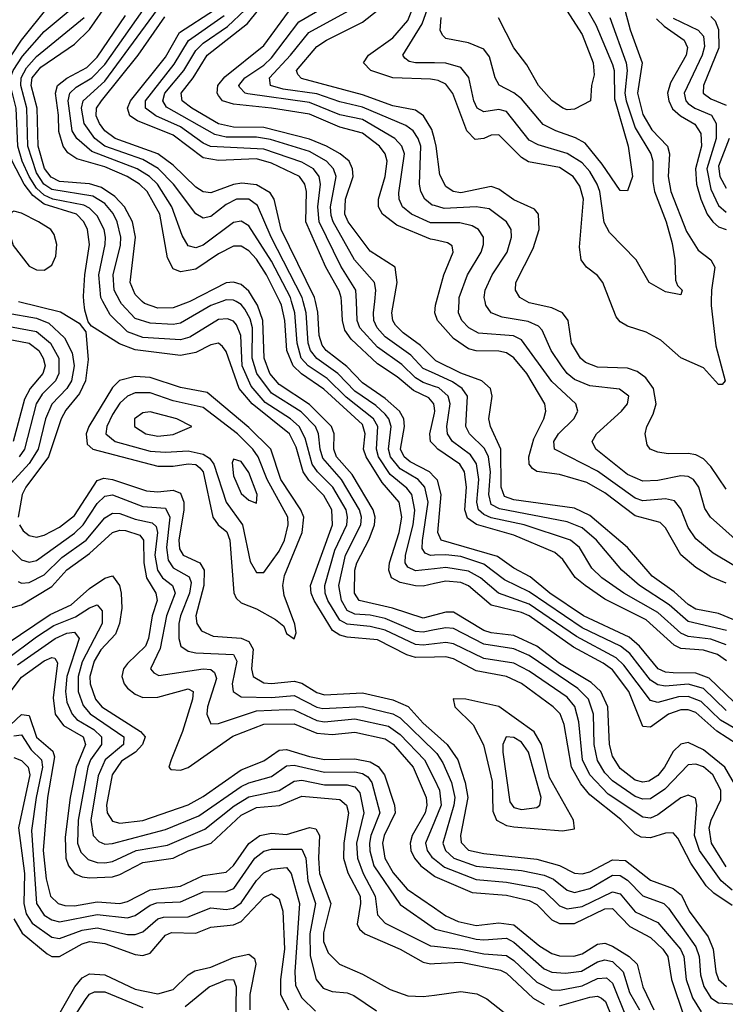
# Model space of a CAD drawing. Header units: inches. Extents: x 501365 to 657855, y 482276 to 547543.
# Tile 612 of 656: x 598905 to 600768, y 518144 to 520744. Entities that reach past the tile are written whole.
import ezdxf

# ---------------------------------------------------------------- set-up
doc = ezdxf.new("R2010")
doc.units = ezdxf.units.IN
doc.header["$MEASUREMENT"] = 0
for name, color, linetype in [('A5591', 7, 'Continuous'), ('A5592', 7, 'Continuous'), ('A6501', 7, 'Continuous'), ('A6502', 7, 'Continuous')]:
    doc.layers.add(name, color=color, linetype=linetype)

msp = doc.modelspace()

# ---------------------------------------------------------------- linework, layer by layer
at = {"layer": 'A5591', "color": 5}
for points, elevation in [([(598902.4, 520000), (599012.9, 519972.9), (599062.6, 519942.6), (599079.6, 519919.5), (599086.4, 519846.4), (599078.8, 519790), (599063.4, 519756.6), (599027, 519713), (599014.5, 519690), (598981.7, 519590), (598921.4, 519510), (598912.1, 519490), (598901.6, 519430)], 2880), ([(600000, 519060.9), (599950, 519060), (599927.1, 519067.1), (599850, 519106.5), (599770, 519113.4), (599750, 519118.5), (599730.8, 519130.8), (599683, 519210), (599674.7, 519230), (599672.8, 519250), (599730.9, 519410), (599729.6, 519450), (599707.7, 519487.7), (599668.4, 519528.4), (599653.7, 519550), (599635.4, 519615.4), (599617.3, 519650), (599518.6, 519730), (599484.3, 519770), (599450, 519867.6), (599440.8, 519880.8), (599430, 519889.5), (599410, 519885.7), (599370, 519865), (599330, 519857), (599210, 519872.1), (599168.4, 519888.4), (599094.7, 519934.7), (599086, 519946), (599077.1, 519977.1), (599074.9, 520000)], 2880), ([(600000, 519095.7), (599970, 519092), (599950, 519094.1), (599870, 519131.7), (599830, 519141.7), (599770, 519147.7), (599750, 519158.5), (599719.1, 519210), (599711.6, 519230), (599710.5, 519250), (599736.8, 519343.2), (599768.8, 519410), (599770.9, 519430), (599766.7, 519450), (599732.2, 519510), (599691.1, 519550), (599677.2, 519570), (599658.7, 519638.7), (599642.7, 519670), (599620.5, 519690), (599553.6, 519733.5), (599516.5, 519776.5), (599492.5, 519830), (599488.8, 519910), (599477.8, 519937.8), (599470, 519947.7), (599454, 519954), (599430, 519952.2), (599354.2, 519905.8), (599330, 519898.5), (599230, 519905), (599190, 519919.8), (599144.5, 519964.5), (599124.8, 520000)], 2860), ([(599438.6, 520000), (599410, 519989.1), (599330, 519942.5), (599310, 519939), (599250, 519942.2), (599210, 519955.2), (599173.7, 519993.7), (599170.4, 520000)], 2840), ([(599354.3, 520000), (599350, 519997.8), (599310, 519982.8), (599270, 519982.5), (599234.6, 519994.6), (599228.9, 520000)], 2820), ([(600000, 519132.5), (599970, 519126.3), (599950, 519128.9), (599870, 519162.8), (599830, 519172), (599790, 519174.6), (599770, 519183.6), (599754.5, 519210), (599748.1, 519250), (599765.7, 519330), (599806.1, 519410), (599807.4, 519430), (599801.9, 519450), (599755, 519530), (599705.7, 519585.7), (599698.1, 519610), (599694, 519650), (599685.7, 519670), (599648.2, 519708.2), (599570, 519757.5), (599531.5, 519810), (599519, 519850), (599520, 519930), (599513.9, 519953.9), (599499.6, 519979.6), (599490, 519992.1), (599476.3, 520000)], 2840), ([(600000, 519171.7), (599970, 519163.7), (599889.7, 519189.7), (599801.5, 519210), (599788.9, 519230), (599790.2, 519290), (599795.4, 519310), (599827.7, 519372.3), (599841.7, 519410), (599843.3, 519430), (599838.4, 519450), (599782.7, 519542.7), (599741.5, 519590), (599734.7, 519610), (599735.8, 519650), (599728, 519670), (599670, 519727.8), (599590, 519780.4), (599565.6, 519810), (599550.6, 519850), (599547.1, 519950), (599533.2, 519990), (599526.9, 520000)], 2820), ([(600000, 519255), (599970, 519248.4), (599950, 519249.1), (599910, 519258.1), (599887, 519270), (599879.7, 519290), (599881.2, 519310), (599906.6, 519390), (599913.7, 519430), (599906.8, 519470), (599862.3, 519522.3), (599819.5, 519590), (599813.2, 519610), (599817.6, 519650), (599810, 519674.6), (599707.9, 519767.9), (599649, 519809), (599627, 519830), (599610.6, 519870), (599605.5, 519950), (599596.7, 519990), (599591.8, 520000)], 2780), ([(600000, 519294.3), (599950, 519288.4), (599930, 519298.6), (599922.8, 519310), (599923.6, 519330), (599943.8, 519410), (599948.5, 519448.5), (599940.3, 519490), (599927, 519507), (599883.1, 519543.1), (599852.5, 519590), (599846.7, 519610), (599850.3, 519670), (599839.3, 519690), (599767, 519747), (599716.6, 519796.6), (599666.4, 519830), (599648.7, 519850), (599637.4, 519890), (599631.9, 519970), (599622.8, 520000)], 2760), ([(600000, 519329.8), (599989.4, 519329.4), (599975.4, 519335.4), (599967.9, 519347.9), (599968.6, 519368.6), (599983.2, 519470), (599974.7, 519510), (599957, 519530), (599910, 519558.1), (599884.5, 519590), (599878.5, 519610), (599885.9, 519670), (599879.5, 519690), (599870, 519702), (599845, 519725), (599790, 519763.2), (599745, 519810), (599689.3, 519849.3), (599672.5, 519870), (599666.8, 519890), (599661.7, 519970), (599653.9, 520000)], 2740), ([(600000, 519536.2), (599987.2, 519550), (599936.3, 519576.3), (599920.5, 519590), (599910.9, 519610), (599920.6, 519670), (599919.2, 519690), (599907.5, 519710), (599870, 519743.6), (599810, 519784.9), (599768.5, 519828.5), (599714.6, 519870), (599704.1, 519884.1), (599695.8, 519910), (599691.9, 519971.9), (599685.7, 520000)], 2720), ([(600000, 519718), (599998.4, 519730), (599985.2, 519745.2), (599944.5, 519764.5), (599901.3, 519801.3), (599850, 519835.3), (599780.3, 519900.3), (599763.8, 519923.7), (599757.7, 519950), (599754.6, 520000)], 2680), ([(600000, 519775.7), (599970, 519786.2), (599950, 519798), (599913.6, 519833.6), (599850, 519879.6), (599802.8, 519930), (599796.2, 519950), (599794.2, 520000)], 2660), ([(600000, 519809.3), (599970, 519823.1), (599937.9, 519857.9), (599870, 519906.1), (599848.8, 519930), (599840.4, 519950), (599839, 519970), (599842.4, 520000)], 2640), ([(600000, 519846.6), (599963.4, 519883.4), (599917.2, 519917.2), (599897.6, 519937.6), (599890.2, 519950), (599887.9, 519970), (599893.2, 520000)], 2620), ([(598773.2, 519953.2), (598950, 519920.3), (598986.3, 519890), (599008.3, 519850), (599009, 519810), (598999.6, 519790), (598964.8, 519755.2), (598949.1, 519730), (598917.9, 519610), (598903.7, 519590)], 2840), ([(598869.5, 519970), (598950, 519955.8), (598982.6, 519942.6), (599023.5, 519903.5), (599044.1, 519864.1), (599048.7, 519830), (599041.9, 519790), (599030.1, 519769.9), (598990, 519728.7), (598973.8, 519690), (598954, 519610), (598930, 519572.2), (598873.6, 519510)], 2860), ([(598810, 519912.6), (598930, 519890.2), (598955.5, 519870), (598967.7, 519850), (598972.2, 519830), (598966.8, 519810), (598933.1, 519770), (598917.9, 519742.1), (598888.5, 519630)], 2820), ([(600000, 519619.3), (599990, 519630), (599987.6, 519650), (600000, 519705.3)], 2680), ([(598905.1, 519410), (598914.5, 519394.5), (598930, 519381.8), (598950, 519377.8), (598970, 519382.6), (599010, 519403.8), (599050, 519435.2), (599110, 519527.6), (599127.1, 519532.9), (599150, 519530.2), (599240.2, 519500.2), (599270, 519496.9), (599310, 519501.8), (599330, 519493.6), (599338.6, 519470), (599338.4, 519450), (599325.4, 519370), (599326.9, 519346.9), (599337, 519330), (599380.5, 519310), (599392.5, 519290), (599391.8, 519250), (599370.5, 519170), (599372.9, 519150), (599384.9, 519130), (599416, 519116), (599490, 519110.6), (599510, 519102.2), (599521.5, 519081.5), (599517.5, 519030), (599521.9, 519010), (599550, 518993.2), (599570, 518990.9), (599630, 518997.7), (599650, 518991.8), (599690, 518967.6), (599710, 518961), (599810, 518966.9), (599890, 518947.8), (599930.6, 518930.6), (599970, 518886.6), (600000, 518859.9)], 2880), ([(598843.8, 519383.8), (598910, 519318.1), (598930, 519311.9), (598950, 519316.3), (599050, 519388.5), (599072.6, 519410), (599110, 519466.1), (599130, 519486), (599150, 519488.9), (599230, 519458.5), (599290, 519454.3), (599301.7, 519430), (599292.4, 519350), (599296.9, 519316.9), (599310, 519296.6), (599352.9, 519272.9), (599357.6, 519257.6), (599353.6, 519230), (599329.5, 519170), (599325.8, 519150), (599325.8, 519110), (599330.6, 519090), (599350, 519076.3), (599370, 519072.2), (599470, 519067.9), (599478.2, 519050), (599466.2, 518990), (599468.7, 518970), (599490, 518956.3), (599570, 518954.6), (599630, 518959.6), (599690, 518928.6), (599705.3, 518925.3), (599810, 518930.9), (599890, 518911.3), (599910, 518900.8), (600000, 518812.3)], 2860), ([(598900.9, 519260.9), (598910, 519256), (598930, 519258.3), (598970, 519277.7), (599016.4, 519323.6), (599080.4, 519370), (599130, 519428.3), (599150, 519441.1), (599170, 519440), (599210, 519425.2), (599255.4, 519415.4), (599265.5, 519405.5), (599269.1, 519390), (599261.9, 519330), (599269, 519290), (599282.5, 519270), (599308.7, 519250), (599316.1, 519230), (599292.6, 519170), (599276, 519084), (599250.8, 519030), (599259.1, 519019.1), (599272.5, 519012.5), (599390, 519029.6), (599410, 519028.6), (599419.9, 519019.9), (599424.6, 519004.6), (599401.4, 518930), (599399.3, 518910), (599410, 518885.1), (599430, 518885.2), (599530, 518919.3), (599610, 518922.4), (599630, 518921.9), (599690, 518893.8), (599710, 518890), (599790, 518898.1), (599878.5, 518878.5), (599910, 518856.2), (599974.1, 518790), (600000, 518737.5)], 2840), ([(598870, 519187.7), (598910, 519199.2), (598990, 519247.4), (599030, 519291.4), (599090, 519334.7), (599150, 519389.8), (599170, 519396.2), (599185, 519395), (599222.5, 519382.5), (599232.3, 519370), (599233.1, 519310), (599239.8, 519270), (599264.3, 519230), (599268.6, 519210), (599255.4, 519170), (599245.7, 519110), (599237.1, 519090), (599190, 519044), (599179.5, 519030), (599174.7, 519010), (599180.9, 518990), (599190, 518979.1), (599210, 518963), (599230, 518954.4), (599270, 518955.5), (599350, 518977.3), (599363.3, 518970), (599361.5, 518950), (599335.4, 518864.6), (599304.9, 518790), (599299.3, 518770), (599304.4, 518764.4), (599330, 518762.6), (599350, 518769.1), (599467.8, 518852.2), (599550, 518884.1), (599630, 518884.3), (599690, 518859.8), (599730, 518856.5), (599790, 518862.8), (599870, 518845.2), (599890.7, 518830.7), (599943.6, 518770), (599977.8, 518690), (599980.1, 518670), (599975.3, 518650), (599941.5, 518590), (599935.9, 518570), (599937.6, 518550), (599947.1, 518530), (599963.8, 518510), (600000, 518482.4)], 2820), ([(598867.1, 519092.9), (598986.2, 519173.8), (599041, 519199), (599090, 519242.4), (599130, 519268.9), (599150, 519275.7), (599169.1, 519250), (599173.4, 519230), (599174.6, 519190), (599168.9, 519150), (599158.6, 519121.4), (599119.8, 519080.2), (599101.6, 519050), (599090.9, 519010), (599091.6, 518990), (599105.5, 518950), (599122.5, 518930), (599224.6, 518864.6), (599236.3, 518850), (599229.8, 518830), (599211, 518810), (599174, 518786), (599149.5, 518750), (599134.2, 518670), (599135.9, 518650), (599150, 518627.3), (599170, 518622.1), (599230, 518629.1), (599350, 518670.9), (599390, 518693), (599490, 518763.6), (599550, 518787.3), (599590, 518814.9), (599610, 518817.2), (599670, 518798.2), (599710, 518790.7), (599790, 518791.9), (599830, 518784.1), (599851.9, 518771.9), (599868.5, 518750), (599894.9, 518670), (599896.2, 518650), (599867.6, 518590), (599863.3, 518570), (599869, 518530), (599890.9, 518490.9), (599927.8, 518447.8), (600000, 518398.5)], 2780), ([(598870, 519054.9), (598950, 519114.1), (598995.5, 519144.5), (599052.8, 519167.2), (599090, 519191.4), (599110, 519198.7), (599122.7, 519182.7), (599123, 519150), (599070, 519048.6), (599059.4, 519010), (599060, 518970), (599073.2, 518933.2), (599091.2, 518911.2), (599180.2, 518850), (599179.2, 518830), (599130.7, 518790), (599112.8, 518747.2), (599092.7, 518630), (599099.6, 518590), (599113.9, 518573.9), (599130, 518567.4), (599150, 518568.4), (599290, 518605.3), (599377.8, 518642.2), (599490, 518718.9), (599510, 518729.1), (599570, 518746), (599610, 518774.1), (599630, 518775.5), (599710, 518757.4), (599790, 518757.8), (599810, 518753.7), (599824.6, 518744.6), (599835.1, 518730), (599855.9, 518650), (599832.3, 518590), (599828.8, 518570), (599829.4, 518549.4), (599839.9, 518510), (599910, 518407.4), (600000, 518344.7)], 2760), ([(598899.7, 519040.3), (598999, 519110), (599030, 519123.9), (599050, 519126.6), (599062.3, 519110), (599029.6, 519010), (599026.2, 518970), (599030, 518942), (599043.9, 518910), (599056.5, 518896.5), (599100.6, 518870), (599121.4, 518850), (599121, 518830), (599092.2, 518790), (599085.3, 518770), (599059.7, 518630), (599058.3, 518570), (599066.3, 518546.3), (599086.4, 518526.4), (599110, 518518.4), (599130, 518517.5), (599150, 518521.2), (599212.5, 518550), (599295.2, 518564.8), (599393.6, 518606.4), (599471.8, 518668.2), (599510, 518691.7), (599590, 518708.4), (599630, 518733.2), (599650, 518736.1), (599710, 518723.9), (599770, 518723.6), (599790, 518718.7), (599802.8, 518702.8), (599813.8, 518650), (599794.6, 518570), (599796.8, 518530), (599811.9, 518490), (599843.7, 518430), (599850, 518380.1), (599870, 518358.5), (599990, 518299), (600000, 518297.9)], 2740), ([(598859.4, 518940.6), (598910, 519008), (598970, 519051.3), (598990, 519060.2), (598998.1, 519058.1), (599005.4, 519045.4), (598993.8, 518953.8), (598999.3, 518910), (599020.6, 518880.6), (599072.5, 518850), (599079, 518830), (599054.7, 518770), (599038.8, 518690), (599025, 518585.1), (599027, 518530), (599034.5, 518510), (599050, 518489.5), (599070, 518480.7), (599090, 518478.5), (599150, 518480.6), (599170, 518486.7), (599230, 518518.8), (599310, 518529.8), (599350, 518549.3), (599410.3, 518569.7), (599490, 518643.6), (599530, 518664), (599590.7, 518669.3), (599650, 518693.9), (599750, 518684.9), (599767.9, 518670), (599773.6, 518650), (599760.5, 518570), (599759.9, 518530), (599771.6, 518491.6), (599804, 518430), (599805.1, 518410), (599796, 518356), (599802.4, 518342.4), (599816.2, 518330), (599910, 518289.8), (599970, 518255.7), (599990, 518251.3), (600000, 518251.8)], 2720), ([(598850, 518854), (598910, 518909.1), (598930, 518906.6), (598949.9, 518849.9), (598992.4, 518812.4), (598997.2, 518797.2), (598978.8, 518690), (598967.6, 518550), (598975.5, 518475.5), (598986.4, 518430), (599006.6, 518410), (599024.9, 518404.9), (599050, 518404.5), (599110, 518414.6), (599170, 518410.6), (599190, 518415.3), (599250, 518446.6), (599330, 518455.7), (599390, 518484), (599450, 518493.4), (599470, 518510.7), (599510, 518569.2), (599538.8, 518590), (599570, 518596.4), (599610, 518592.6), (599670, 518611.4), (599687.2, 518607.2), (599697.1, 518590), (599693.6, 518530), (599696.6, 518490), (599726.4, 518410), (599707.5, 518332.5), (599706.9, 518310), (599719.9, 518279.9), (599749.8, 518249.8), (599810, 518223.8), (599883.4, 518183.4), (599930, 518167), (599970, 518164.8), (600000, 518168.6)], 2680), ([(598890, 518852.8), (598910, 518856), (598936, 518816), (598962.7, 518790), (598965.8, 518770), (598948.7, 518690), (598936.7, 518603.3), (598950, 518410.2), (598970, 518379.4), (598990, 518367), (599010, 518362), (599110, 518381), (599190, 518372.8), (599210, 518379.1), (599250, 518406.3), (599267.6, 518412.4), (599330, 518414.4), (599390, 518441.3), (599450, 518441.8), (599470.5, 518450), (599526.1, 518530), (599550, 518548.8), (599570, 518553.5), (599650, 518553.6), (599660.4, 518530), (599665.9, 518470), (599685.7, 518410), (599671.4, 518330), (599672.2, 518272.2), (599687.5, 518210), (599706.5, 518186.5), (599730, 518177.6), (599770, 518174.4), (599787.5, 518167.5), (599846.9, 518126.9)], 2660), ([(598890, 518795.4), (598910, 518788.3), (598927.8, 518770), (598931.7, 518750), (598902.5, 518610), (598917.9, 518490), (598916, 518410), (598922.7, 518382.7), (598938, 518358), (598990, 518321.9), (599010, 518318.2), (599070, 518340), (599110, 518346.3), (599190, 518328.7), (599210, 518328.7), (599230, 518335.8), (599269.9, 518370), (599285.3, 518374.7), (599350, 518375.2), (599410, 518398.6), (599450, 518394.9), (599470, 518398.1), (599490, 518412.4), (599530, 518471), (599550, 518491), (599570, 518501.4), (599610, 518505.7), (599621.9, 518490), (599643.9, 518410), (599631.2, 518230), (599633.7, 518193.7), (599650, 518161.1), (599685.7, 518125.7)], 2640), ([(600000, 518627.2), (599976.7, 518570), (599981, 518550), (599992.8, 518532.8), (600000, 518527.1)], 2840), ([(598889.9, 518370), (598911.9, 518331.9), (598977.6, 518277.6), (598990, 518270.6), (599010, 518270.5), (599070, 518303.9), (599090, 518309.7), (599130, 518304.4), (599210, 518275.6), (599230, 518272.8), (599250, 518279.5), (599290, 518326.4), (599306.4, 518333.6), (599370, 518332.4), (599410, 518348), (599470, 518353.7), (599490, 518363), (599550, 518426.6), (599570, 518435.6), (599590, 518423), (599599.9, 518390), (599604.7, 518290), (599593.5, 518210), (599593.7, 518170), (599614.5, 518130)], 2620), ([(599005.2, 518110), (599050.7, 518190), (599070, 518213.7), (599090, 518225.1), (599130, 518221.7), (599210, 518184.1), (599270, 518172), (599310, 518183.5), (599350, 518221.9), (599367.5, 518232.5), (599410, 518242.2), (599470, 518267.6), (599510, 518276.4), (599525.2, 518265.2), (599528.9, 518250), (599512.5, 518170), (599513.2, 518130)], 2580), ([(599341.7, 518138.3), (599405.2, 518190), (599450, 518208.7), (599470, 518210.1), (599476.7, 518190), (599475.3, 518090)], 2560), ([(599033.7, 518086.3), (599080.8, 518159.2), (599090, 518170.7), (599103.2, 518176.8), (599130, 518177.5), (599230, 518135.4)], 2560)]:
    msp.add_lwpolyline(points, dxfattribs=dict(at, elevation=elevation))
for points, elevation in [([(599210, 519801.5), (599168.4, 519791.6), (599150, 519772.8), (599087.6, 519670), (599080.7, 519650), (599083.5, 519623.5), (599098.2, 519610), (599270, 519565), (599310, 519564.7), (599350, 519571), (599370, 519569.1), (599380.7, 519560.7), (599390, 519550), (599415.2, 519430), (599429.6, 519410), (599452, 519392), (599460.3, 519370), (599470.6, 519230.6), (599476.5, 519216.5), (599490, 519203.8), (599530, 519188.2), (599580.6, 519160.6), (599602.2, 519142.2), (599610, 519123.5), (599630, 519108.7), (599634.8, 519125.2), (599631.9, 519148.1), (599603.8, 519223.8), (599599.8, 519250), (599603.9, 519276.1), (599650.9, 519390), (599655.2, 519430), (599647.6, 519450), (599594.5, 519530), (599567.9, 519610), (599510, 519667.3), (599399.8, 519759.8), (599330, 519772.3), (599250, 519799.4)], 2920), ([(599210, 519758.7), (599189.9, 519750.1), (599170, 519731.3), (599150, 519701.4), (599135.1, 519670), (599132.7, 519650), (599157.3, 519630), (599250, 519604.3), (599290, 519601.7), (599350, 519605.6), (599390, 519597), (599405.9, 519585.9), (599417.4, 519570), (599450.2, 519470.2), (599493.4, 519410), (599513.7, 519313.7), (599530, 519284.7), (599550, 519284.1), (599590, 519340.6), (599604.2, 519370), (599614.3, 519410), (599612.7, 519430), (599558.5, 519530), (599534.6, 519590), (599520.9, 519610), (599480, 519650), (599390, 519720.3), (599310, 519737.8), (599250, 519758.5)], 2940), ([(599250, 519708.4), (599230, 519706.2), (599208.3, 519690), (599208.6, 519670), (599238.5, 519650), (599270, 519644.2), (599310, 519649), (599359.7, 519670), (599320.4, 519690)], 2960), ([(599470, 519583.5), (599466.4, 519573.6), (599470, 519539.6), (599490, 519492.9), (599510, 519475.4), (599530, 519466.9), (599532.2, 519490), (599510, 519548.2), (599490, 519577.7)], 2960)]:
    msp.add_lwpolyline(points, close=True, dxfattribs=dict(at, elevation=elevation))
at = {"layer": 'A5592', "color": 5}
for points, elevation in [([(599893.2, 520000), (599902.1, 520050), (599896.2, 520090), (599830, 520132.9), (599772.2, 520210), (599763.4, 520230), (599764.9, 520270), (599785.3, 520330), (599784.2, 520350), (599774.7, 520370), (599751, 520390), (599715.2, 520410), (599670, 520428.2), (599550, 520459.6), (599470, 520460.4), (599430, 520468.7), (599359.8, 520510), (599334.1, 520530), (599331.5, 520550), (599363, 520590), (599400.6, 520650), (599506.4, 520733.6), (599568.4, 520811.6)], 2620), ([(600000, 520629.5), (599950.3, 520630.3), (599933.7, 520633.7), (599921.9, 520641.9), (599916.4, 520650), (599967.5, 520732.5), (599994.8, 520810)], 2460), ([(599228.9, 520000), (599210, 520018.2), (599196.6, 520050), (599211.4, 520170), (599203.5, 520210), (599182.3, 520250), (599156.7, 520276.7), (599121, 520301), (599090, 520310.5), (599010, 520316.8), (598988.2, 520328.2), (598971.2, 520351.2), (598953.7, 520410), (598951.1, 520510), (598935.4, 520570), (598938.1, 520590), (598961.4, 520618.6), (599050, 520679.3), (599090, 520717.8), (599140, 520790)], 2820), ([(600000, 520207.3), (599990, 520207.3), (599939.7, 520230), (599915.5, 520250), (599906.8, 520270), (599906.5, 520286.5), (599920.9, 520390), (599913.8, 520410), (599895.6, 520430), (599810, 520480.5), (599750, 520493), (599670, 520525.5), (599507.7, 520547.7), (599500.2, 520550), (599485.9, 520565.9), (599483.8, 520570), (599499.8, 520590), (599550, 520623.9), (599570, 520643.2), (599641.7, 520738.3), (599730.5, 520789.5)], 2560), ([(600000, 520584.8), (599990, 520586.4), (599890, 520590.4), (599832.4, 520610), (599813.2, 520630), (599826, 520650), (599890, 520696), (599930, 520742.1), (599949, 520790)], 2480), ([(599074.9, 520000), (599073.7, 520013.7), (599077.1, 520070), (599090, 520150), (599084.1, 520190), (599074.9, 520210), (599054.9, 520230), (598970, 520256.4), (598939.6, 520279.6), (598917, 520310), (598885.2, 520370), (598868.4, 520430), (598867.1, 520510), (598853.3, 520570), (598852.3, 520590), (598857.4, 520610), (598910, 520689.6), (598981.7, 520778.3)], 2880), ([(599124.8, 520000), (599119.2, 520010), (599114.1, 520070), (599131.2, 520150), (599131.6, 520170), (599128, 520190), (599110, 520226.3), (599090, 520246.1), (599074.3, 520254.3), (598993, 520270), (598970, 520280.6), (598950, 520298.7), (598930.5, 520330), (598911.7, 520370), (598900.2, 520410), (598896.2, 520510), (598881.1, 520570), (598881, 520590), (598887.9, 520610), (598912.6, 520647.4), (598970, 520712.4), (599038.7, 520770)], 2860), ([(599591.8, 520000), (599557, 520070), (599530, 520111.5), (599510, 520133.4), (599490, 520145.8), (599470, 520145.5), (599430, 520125.3), (599370, 520085.3), (599330, 520078.1), (599310, 520086.3), (599295.3, 520115.3), (599275.1, 520230), (599242.2, 520290), (599221.9, 520310), (599188.6, 520330), (599130, 520355.4), (599056.3, 520376.3), (599032.7, 520392.7), (599020.4, 520410), (599009, 520449), (599008.1, 520491.9), (598999.6, 520550), (599005, 520570), (599030, 520589.5), (599082.2, 520617.8), (599110, 520644.7), (599184.9, 520755.1)], 2780), ([(599622.8, 520000), (599619.7, 520010), (599570, 520106.7), (599510, 520199.3), (599490, 520211.8), (599470, 520208.2), (599390, 520148.5), (599370, 520141.5), (599350, 520146.5), (599334.4, 520174.4), (599307.2, 520250), (599268.9, 520310), (599247.6, 520330), (599215.7, 520350), (599095.9, 520395.9), (599056, 520430), (599043.6, 520450), (599033.4, 520530), (599038.1, 520550), (599054.5, 520565.5), (599096.1, 520590), (599130, 520625.1), (599230, 520767.7)], 2760), ([(599653.9, 520000), (599651.2, 520010), (599569, 520170), (599533.3, 520253.3), (599510, 520269.7), (599477.6, 520270), (599450, 520255.8), (599410, 520223.8), (599390, 520219.5), (599370, 520231.1), (599311.5, 520310), (599270.8, 520350.8), (599230, 520375.1), (599129.9, 520410), (599104, 520430), (599075.6, 520470), (599068.1, 520510), (599072.8, 520530), (599130, 520581.8), (599269.1, 520770.9)], 2740), ([(599754.6, 520000), (599754, 520010), (599748.2, 520028.2), (599713.5, 520090), (599660.2, 520210), (599662.1, 520290), (599658.1, 520310), (599643.7, 520330), (599570, 520365.1), (599530, 520376.3), (599430, 520372.1), (599390, 520378.7), (599310, 520438.9), (599216.6, 520476.6), (599195.9, 520490), (599189.6, 520510), (599198, 520530), (599290, 520644.6), (599327.4, 520710), (599419.4, 520770)], 2680), ([(599794.2, 520000), (599793, 520030), (599752.9, 520092.9), (599695.7, 520210), (599692.2, 520250), (599699.5, 520310), (599695.5, 520330), (599681.1, 520350), (599650, 520367.9), (599550, 520402.3), (599409.3, 520409.3), (599390, 520417.4), (599330, 520461.1), (599264.5, 520490), (599237, 520510), (599237.7, 520530), (599313.2, 520626.8), (599351.1, 520688.9), (599445.3, 520754.7)], 2660), ([(599842.4, 520000), (599845.7, 520030), (599841.5, 520050), (599789.4, 520109.4), (599732.5, 520210), (599727.1, 520227.1), (599725.4, 520250), (599740.4, 520330), (599733.9, 520350), (599715.3, 520370), (599670, 520396), (599567.5, 520427.5), (599530, 520433.7), (599450, 520434), (599420.3, 520440.3), (599293.2, 520513.2), (599282.8, 520530), (599288.5, 520550), (599338.3, 520610), (599370, 520662.4), (599390, 520682.2), (599453.8, 520726.2), (599500.7, 520770)], 2640), ([(600000, 520162.3), (599990, 520164.4), (599901.1, 520201.1), (599862.9, 520230), (599852.5, 520250), (599852.7, 520270), (599870.2, 520330), (599874.9, 520370), (599870.2, 520390), (599855.4, 520410), (599810, 520444.4), (599750, 520459.9), (599670, 520494.2), (599570, 520510.6), (599470, 520520.4), (599440.8, 520530), (599430, 520543.5), (599426.2, 520550), (599428.4, 520570), (599446.7, 520593.3), (599550, 520675.8), (599615, 520765)], 2580), ([(600000, 520252.8), (599994.4, 520254.4), (599974.6, 520270), (599964.1, 520290), (599960.6, 520310), (599963.7, 520410), (599957.5, 520430), (599944, 520450), (599924.5, 520464.5), (599810, 520513.1), (599750, 520526.9), (599690, 520548.3), (599600.7, 520560.7), (599567.3, 520570), (599564.3, 520590), (599620.3, 520650), (599668.3, 520710), (599773.1, 520766.9)], 2540), ([(600000, 520428.7), (599993.6, 520453.6), (599971.4, 520490), (599950, 520504.5), (599890, 520516.8), (599810, 520545.1), (599648.8, 520588.8), (599639.3, 520599.3), (599635.7, 520610), (599690, 520673.2), (599715, 520690), (599810, 520737), (599851.2, 520770)], 2520), ([(599170.4, 520000), (599154.5, 520030), (599152.1, 520070), (599171.7, 520148.4), (599172.5, 520170), (599162.9, 520210), (599151.7, 520231.7), (599130, 520258.2), (599098.2, 520278.2), (598990, 520295.6), (598969.4, 520309.4), (598950, 520339.7), (598927.2, 520410), (598923.9, 520510), (598908.3, 520570), (598909.3, 520590), (598922.9, 520617.1), (598950, 520646.7), (599075.9, 520750)], 2840), ([(599685.7, 520000), (599683.5, 520010), (599595.8, 520190), (599577.3, 520270), (599566.5, 520286.5), (599530, 520307.6), (599491.9, 520311.9), (599470, 520308.5), (599410, 520286.3), (599390, 520289.3), (599370, 520301.9), (599310, 520359.6), (599270, 520389.4), (599157.3, 520430), (599130.5, 520450), (599115.8, 520470), (599107.4, 520490), (599108.1, 520510), (599120.9, 520530), (599218.2, 520650), (599288.3, 520751.7)], 2720), ([(599526.9, 520000), (599510, 520027), (599490, 520044.3), (599470, 520050.6), (599450, 520048.9), (599354.3, 520000)], 2820), ([(599476.3, 520000), (599470, 520003.6), (599450, 520004.4), (599438.6, 520000)], 2840)]:
    msp.add_lwpolyline(points, dxfattribs=dict(at, elevation=elevation))
at = {"layer": 'A5592', "color": 5, "elevation": 2920}
msp.add_lwpolyline([(598890, 520238.4), (598884.4, 520235.6), (598878.2, 520221.8), (598876.2, 520190), (598887.7, 520147.7), (598930, 520093.1), (598950, 520083.1), (598970, 520082.8), (598990, 520095.7), (599000.5, 520119.5), (599003.4, 520150), (598996.3, 520176.3), (598987.9, 520190), (598955.2, 520210), (598910, 520233.4)], close=True, dxfattribs=at)
at = {"layer": 'A6501', "color": 5}
for points, elevation in [([(600770, 519256.1), (600730, 519272.7), (600690, 519297.3), (600650, 519330.8), (600610, 519402.2), (600596, 519416), (600530, 519433.8), (600450, 519494.5), (600402.3, 519522.3), (600330, 519543.4), (600270, 519551), (600258.7, 519558.7), (600250.3, 519570), (600249.6, 519590), (600262.8, 519637.2), (600288.4, 519690), (600294.3, 519710), (600291.1, 519730), (600243.9, 519810), (600210, 519850.9), (600190, 519863.9), (600170, 519868.4), (600110, 519869.2), (600090, 519874.9), (600050, 519902.5), (600007.7, 519950), (600000.9, 519970), (600002.8, 519990), (600005.5, 520000)], 2580), ([(600790, 519302.8), (600735.6, 519335.6), (600690, 519372.8), (600670, 519403), (600650, 519452.7), (600633.5, 519473.5), (600610, 519478.6), (600550, 519473.1), (600530, 519480.2), (600430, 519551.9), (600316.9, 519610), (600314.8, 519630), (600327.4, 519650), (600367.8, 519690), (600378.2, 519710), (600373.5, 519730), (600310, 519788.9), (600230, 519898.9), (600208.7, 519908.7), (600116.2, 519916.2), (600090.4, 519930), (600072.4, 519950), (600063.9, 519970), (600065.2, 520000)], 2560), ([(600810, 519357.9), (600729, 519430), (600713.5, 519453.5), (600697.5, 519510), (600684.2, 519530), (600670, 519537.7), (600650, 519539.4), (600590, 519526.9), (600550, 519525.6), (600510, 519542.7), (600425.7, 519610), (600416.7, 519630), (600427.9, 519650), (600493.4, 519710), (600509.9, 519730), (600512.9, 519750), (600488.3, 519768.3), (600410, 519777.5), (600370, 519793.4), (600350, 519809.9), (600335.4, 519830), (600308.4, 519870), (600284.1, 519924.1), (600274.5, 519934.5), (600247.2, 519947.2), (600178.5, 519958.5), (600149.9, 519970), (600135.8, 519990), (600133.7, 520000)], 2540), ([(600770, 519504.6), (600730, 519564.2), (600710, 519584.5), (600690, 519594.6), (600670, 519598.2), (600617.2, 519597.2), (600590, 519602.1), (600569.7, 519610), (600561.1, 519621.1), (600556.3, 519650), (600560.8, 519670), (600577.7, 519702.3), (600585.6, 519730), (600578.2, 519770), (600558.2, 519798.2), (600534.9, 519814.9), (600510, 519823.6), (600430, 519826.7), (600398.5, 519838.5), (600385.2, 519850), (600361.6, 519890), (600352.8, 519950), (600338.3, 519970), (600310, 519982.9), (600250, 519996.6), (600243.7, 520000)], 2520), ([(600730.7, 520000), (600730.5, 519989.5), (600742.8, 519882.8), (600767, 519790), (600759.1, 519780.9), (600750, 519780.7), (600710, 519824.4), (600650, 519851.1), (600597.5, 519897.5), (600558.7, 519918.7), (600510, 519934.5), (600490, 519946.1), (600479.7, 519959.7), (600464.1, 520000)], 2480), ([(600790, 519159.1), (600750, 519176), (600690, 519187.6), (600670, 519200.2), (600633.1, 519233.1), (600575, 519275), (600509.6, 519350), (600410, 519435), (600370, 519453.9), (600210, 519476.5), (600184.8, 519484.8), (600176.1, 519510), (600175.7, 519610), (600147.6, 519670), (600143.9, 519690), (600152.3, 519750), (600148.3, 519770), (600125.4, 519790), (600070, 519810.5), (600003.3, 519843.3), (600000, 519846.6)], 2620), ([(600771, 519131), (600670, 519154.9), (600619.3, 519199.3), (600541.4, 519250), (600494.7, 519290), (600427.6, 519370), (600390, 519402.2), (600350, 519417.8), (600172.1, 519452.1), (600150, 519464), (600143.2, 519490), (600147.9, 519550), (600142.8, 519590), (600131.9, 519611.9), (600093, 519650), (600083.1, 519670), (600087.4, 519750), (600072.9, 519770), (600047.5, 519787.5), (600000, 519809.3)], 2640), ([(600770, 519093.6), (600730, 519108.6), (600670, 519115.4), (600650, 519124.2), (600590, 519178.7), (600500.3, 519230), (600441.6, 519270), (600415.6, 519295.6), (600382.7, 519350), (600359.4, 519370), (600237.1, 519410), (600150, 519428.2), (600130, 519437.1), (600116.1, 519450), (600111.6, 519470), (600116.9, 519530), (600110.9, 519570.9), (600094.8, 519594.8), (600047.3, 519630), (600034.2, 519650), (600032.5, 519670), (600041.7, 519730), (600035.9, 519750), (600011.6, 519771.6), (600000, 519775.7)], 2660), ([(600000, 519705.3), (600001, 519710), (600000, 519718)], 2680), ([(600770.7, 519050.7), (600747.5, 519067.5), (600710, 519079.5), (600650, 519084), (600632.6, 519092.6), (600559.2, 519159.2), (600450, 519213.6), (600398.1, 519250), (600371.5, 519271.5), (600338.9, 519318.9), (600317.5, 519337.5), (600210, 519383.1), (600111.1, 519411.1), (600087.4, 519427.4), (600080.5, 519450), (600084.7, 519510), (600079, 519550), (600067.1, 519570), (600008.7, 519610), (600000, 519619.3)], 2680), ([(600790, 518942.6), (600725.3, 519005.3), (600690, 519018.9), (600630, 519019), (600610, 519021.4), (600590.8, 519030), (600541.6, 519090), (600513.9, 519113.9), (600393.3, 519170), (600305, 519230), (600253.1, 519273.1), (600210, 519295.6), (600166.3, 519326.3), (600018.2, 519370), (600009, 519390), (600017.6, 519490), (600007.8, 519527.8), (600000, 519536.2)], 2720), ([(600770, 518920), (600710, 518977.9), (600670, 518989.2), (600610, 518984.4), (600590, 518987.3), (600570, 519000), (600515.6, 519070), (600491.4, 519090), (600390, 519138.2), (600250, 519233.6), (600185, 519265), (600130, 519305.9), (600070, 519326.2), (600030, 519330.9), (600000, 519329.8)], 2740), ([(600817.9, 518857.9), (600754.8, 518894.8), (600703.7, 518943.7), (600670, 518956.9), (600644.3, 518955.7), (600590, 518940.8), (600570, 518945.9), (600499.8, 519039.8), (600479.3, 519059.3), (600375, 519115), (600250, 519200.4), (600169.3, 519229.3), (600121.9, 519270), (600090, 519287.8), (600030, 519297.9), (600000, 519294.3)], 2760), ([(600800.3, 518830), (600745.1, 518865.1), (600690, 518914.4), (600670, 518921.7), (600650, 518921.8), (600618.2, 518910), (600570, 518875.7), (600550, 518877.9), (600512.9, 518970), (600470, 519027.4), (600445.3, 519045.3), (600366.9, 519086.9), (600250, 519169.7), (600230, 519178.5), (600150, 519197.8), (600090, 519249.1), (600070, 519258.2), (600030, 519261.7), (600000, 519255)], 2780), ([(600801.7, 518710), (600766.4, 518770), (600710, 518815.8), (600670, 518835.6), (600650, 518831.3), (600630, 518811.4), (600607.5, 518770), (600590, 518748.1), (600566.3, 518733.7), (600550, 518730.7), (600530, 518736.4), (600490, 518766.8), (600470, 518799.6), (600462.5, 518830), (600457.4, 518930), (600438.8, 518970), (600413.5, 518993.5), (600330, 519043.7), (600270, 519089.8), (600210, 519117.8), (600150, 519124.9), (600130, 519131.5), (600050, 519179.3), (600030, 519179.6), (600000, 519171.7)], 2820), ([(600770, 518507.5), (600731.3, 518570), (600725.4, 518610), (600730.2, 518630), (600755.9, 518684.1), (600756.2, 518710), (600734.5, 518750), (600710, 518770.9), (600690, 518778.6), (600670, 518776.1), (600608.2, 518711.8), (600570, 518686.4), (600550, 518685.6), (600530, 518692.6), (600470, 518734), (600450, 518755.1), (600430, 518787.8), (600421.6, 518830), (600419.5, 518910), (600407, 518950), (600378.2, 518978.2), (600250, 519064.9), (600210, 519082.8), (600130, 519094.7), (600050, 519136.5), (600030, 519138.6), (600000, 519132.5)], 2840), ([(600785.5, 518445.5), (600756.8, 518470), (600699.9, 518550), (600686.2, 518590), (600692.4, 518670), (600688.8, 518688.8), (600670, 518696.6), (600650, 518689.5), (600590, 518644.1), (600570, 518636), (600550, 518638.2), (600458.7, 518698.7), (600410, 518749.9), (600390.5, 518790), (600380.8, 518890), (600370.5, 518930.5), (600350, 518954.7), (600250, 519024.1), (600210, 519044.5), (600130, 519056.8), (600050, 519096.1), (600030, 519099.5), (600000, 519095.7)], 2860), ([(600785.5, 518405.5), (600737.4, 518437.4), (600717, 518457), (600676.6, 518516.6), (600642.7, 518582.7), (600630, 518597), (600610, 518596.4), (600570, 518583.3), (600545.7, 518585.7), (600530, 518594.2), (600491.7, 518631.7), (600410, 518697.4), (600386.7, 518726.7), (600361.4, 518770), (600342.8, 518882.8), (600331.5, 518911.5), (600313.5, 518930), (600230, 518991.6), (600190, 519010), (600110, 519024.5), (600050, 519056.6), (600030, 519061.4), (600000, 519060.9)], 2880), ([(600000, 518859.9), (600033.7, 518830), (600061.4, 518790), (600081.2, 518730), (600087.8, 518690), (600069.2, 518590), (600071, 518571), (600090, 518551), (600130, 518542), (600270, 518527.6), (600330, 518510.9), (600370, 518490.8), (600390, 518488.3), (600410, 518493.6), (600470, 518525.4), (600504.2, 518524.2), (600570, 518471.7), (600630.3, 518450.3), (600652.1, 518432.1), (600672.3, 518390), (600722.5, 518322.5), (600736.1, 518290), (600743, 518230), (600749.8, 518210), (600770.8, 518190.8)], 2880), ([(600000, 518812.3), (600006.2, 518806.2), (600022.1, 518782.1), (600044.7, 518730), (600053.8, 518690), (600051.6, 518670), (600022.3, 518570), (600029.3, 518550), (600050.8, 518530), (600110, 518508.8), (600230, 518497.1), (600290, 518485.6), (600314.5, 518474.5), (600350, 518445.9), (600370, 518439.6), (600410, 518450), (600470, 518485.3), (600490, 518484.6), (600510, 518471.6), (600550, 518430.6), (600605.3, 518410), (600618.1, 518398.1), (600690, 518296), (600698.6, 518270), (600702.4, 518222.4), (600710.9, 518190.9), (600730, 518161.4), (600750, 518148.5), (600890, 518137.4)], 2860), ([(600000, 518737.5), (600013.6, 518710), (600017.5, 518670), (600000, 518627.2)], 2840), ([(600000, 518527.1), (600026.3, 518506.3), (600110, 518473.8), (600190, 518466.6), (600272, 518452), (600290, 518443.5), (600330, 518404.4), (600350, 518396.3), (600390, 518402.1), (600470, 518441), (600490, 518435.9), (600530, 518388.2), (600590, 518360.4), (600649.1, 518290), (600658.1, 518270), (600664.3, 518210), (600681.3, 518161.3), (600703.9, 518123.9)], 2840), ([(600000, 518482.4), (600001.4, 518481.4), (600099.2, 518439.2), (600190, 518432.6), (600250, 518418.4), (600270, 518407.6), (600310, 518367.2), (600330, 518357.4), (600370, 518357.5), (600450, 518396.1), (600470, 518396.8), (600515.9, 518350), (600570, 518320.5), (600603.1, 518290), (600616.3, 518270), (600625.8, 518210), (600659.6, 518110)], 2820), ([(600000, 518398.5), (600030, 518378), (600063.1, 518363.1), (600110, 518352.4), (600170, 518359.5), (600210, 518354.2), (600278.1, 518298.1), (600310, 518278.4), (600330, 518272.4), (600368.4, 518271.6), (600390, 518277.1), (600430, 518302.7), (600450, 518305.4), (600470, 518298.1), (600513.8, 518270), (600535.1, 518250), (600550, 518190), (600579.4, 518130)], 2780), ([(600000, 518344.7), (600002.8, 518342.8), (600110, 518316.5), (600130, 518314), (600190, 518318.8), (600210, 518308.6), (600290, 518237.9), (600310, 518228.9), (600346.3, 518226.3), (600388.5, 518231.5), (600430, 518256.2), (600450, 518261.4), (600470, 518257), (600498.6, 518230), (600515.2, 518175.2), (600541, 518130)], 2760), ([(600000, 518297.9), (600070, 518290.2), (600130, 518277.2), (600190, 518273), (600210, 518260), (600270, 518202.4), (600310, 518182.4), (600330, 518181.7), (600390, 518192.7), (600430, 518212.2), (600454.2, 518214.2), (600470, 518200.4), (600505.8, 518110)], 2740), ([(600000, 518251.8), (600070, 518255.6), (600174, 518234), (600190, 518226.5), (600260.8, 518160.8), (600290, 518143.5)], 2720), ([(600000, 518168.6), (600070, 518177.6), (600111.9, 518171.9), (600138.5, 518158.5), (600230, 518086.4)], 2680), ([(600330, 518140.5), (600410, 518162.9), (600430, 518166), (600440.8, 518160.8), (600451.8, 518151.8), (600468.3, 518110)], 2720)]:
    msp.add_lwpolyline(points, dxfattribs=dict(at, elevation=elevation))
for points, elevation in [([(600049.2, 518950.8), (600054.2, 518930), (600102.1, 518882.1), (600129.2, 518829.2), (600152.8, 518732.8), (600154, 518654), (600163.5, 518630), (600190, 518616), (600210, 518612.6), (600338.2, 518601.8), (600370, 518607.5), (600367.3, 518630), (600303.3, 518743.3), (600283, 518830), (600263.7, 518863.7), (600170, 518930.2), (600082.9, 518950)], 2920), ([(600189.7, 518850.3), (600180.8, 518830), (600180.8, 518810), (600198.9, 518678.9), (600210, 518664.1), (600230, 518658.4), (600270, 518663.6), (600278.2, 518670), (600282, 518690), (600248.2, 518810), (600230, 518836.4), (600210, 518848.6)], 2940)]:
    msp.add_lwpolyline(points, close=True, dxfattribs=dict(at, elevation=elevation))
at = {"layer": 'A6502', "color": 5}
for points, elevation in [([(600362.4, 520842.4), (600425.7, 520730), (600470, 520625.3), (600474.4, 520610), (600475, 520535), (600511.2, 520410), (600522.4, 520330), (600510, 520291.8), (600490, 520292.7), (600442.5, 520362.5), (600397.5, 520417.5), (600372.3, 520432.3), (600320.2, 520450), (600286.9, 520466.9), (600230, 520534.5), (600210, 520551), (600171.3, 520571.3), (600160.6, 520590), (600145.7, 520645.7), (600130, 520666.2), (600090, 520683.1), (600030, 520694.5), (600022.1, 520702.1), (600015.3, 520715.3), (600017.4, 520750)], 2440), ([(600348.8, 520768.8), (600390, 520704.5), (600419, 520630), (600421.4, 520598.6), (600414.4, 520570), (600412.3, 520530), (600370, 520507.8), (600350, 520505.7), (600339.3, 520510), (600310, 520530.4), (600274.3, 520570), (600244.2, 520624.2), (600210, 520669.9), (600168.8, 520748.8)], 2420), ([(600499.5, 520779.5), (600516.8, 520716.8), (600548.2, 520630), (600535.9, 520550), (600550, 520493.7), (600573.4, 520453.4), (600615.1, 520410), (600620.7, 520390), (600617.1, 520330), (600623.6, 520290), (600665, 520185), (600695.7, 520135.7), (600729.8, 520109.8), (600740.4, 520090), (600731.3, 520030), (600730.7, 520000)], 2480), ([(600463.1, 520750), (600506.1, 520630), (600508.5, 520610), (600502.8, 520550), (600506.1, 520530), (600530, 520458.5), (600570.9, 520390), (600576.2, 520370), (600576.4, 520316.4), (600581, 520290), (600611.5, 520210), (600627.4, 520152.6), (600634.4, 520110), (600636.3, 520056.3), (600642, 520042), (600654, 520030), (600650, 520017.2), (600610, 520025.4), (600566.8, 520050), (600532.2, 520110), (600462.1, 520182.1), (600448.3, 520208.3), (600436.7, 520290), (600429.3, 520310), (600410, 520343.2), (600390, 520365.6), (600350, 520390.7), (600273.8, 520413.8), (600250, 520425.8), (600190, 520501.5), (600170, 520507), (600130, 520500.1), (600112.9, 520510), (600104, 520530), (600090.9, 520590.9), (600070, 520617.3), (600030, 520629), (600000, 520629.5)], 2460), ([(600586, 520746), (600606.5, 520726.5), (600659.6, 520690), (600667.9, 520670), (600664.1, 520650), (600622.7, 520577.3), (600615.6, 520550), (600618.4, 520530), (600628.7, 520508.6), (600649.8, 520489.8), (600687.5, 520467.6), (600703.4, 520443.4), (600704.7, 520410), (600688.7, 520350), (600691.9, 520310), (600703.3, 520270), (600720.1, 520230), (600734.7, 520210), (600750, 520197.3), (600769.7, 520189.7)], 2520), ([(600630, 520748.2), (600696.3, 520716.3), (600710, 520700.7), (600712.8, 520672.8), (600706.8, 520650), (600659.3, 520550), (600663.5, 520530), (600670, 520522.7), (600687.6, 520510), (600731.6, 520491.6), (600743.9, 520470), (600744, 520430), (600719, 520350), (600730, 520296.3), (600750, 520253.5), (600770, 520235.9)], 2540), ([(600730, 520752), (600740.6, 520740.6), (600750, 520717.8), (600750.6, 520669.4), (600710.6, 520570), (600709.5, 520550), (600730, 520535.1), (600770, 520518.4)], 2560), ([(600464.1, 520000), (600444.9, 520050), (600430, 520068.1), (600401.7, 520090), (600387.3, 520110), (600383.1, 520143.1), (600393.6, 520270), (600383.8, 520303.9), (600366.5, 520330), (600330, 520353.4), (600248.3, 520368.3), (600230, 520379.6), (600170, 520439.9), (600150, 520439.2), (600130, 520429.9), (600107.9, 520427.9), (600085.3, 520450), (600049, 520549), (600030, 520573.5), (600010, 520583.2), (600000, 520584.8)], 2480), ([(600243.7, 520000), (600225, 520010), (600214.1, 520030), (600214.9, 520050), (600260.2, 520139.8), (600276.3, 520190), (600274.8, 520230), (600263.8, 520243.8), (600210, 520268.4), (600170, 520296.5), (600150, 520303.3), (600070, 520286.8), (600049.8, 520289.8), (600030, 520303.4), (600014, 520334), (600004.8, 520410), (600000, 520428.7)], 2520), ([(600777.9, 520430), (600750, 520357.1), (600753.3, 520330), (600770, 520299.3)], 2560), ([(600133.7, 520000), (600131.6, 520010), (600133.6, 520030), (600152, 520070), (600191.6, 520130), (600203.4, 520170), (600202.2, 520190), (600190.4, 520210.4), (600144.2, 520244.2), (600110, 520249.9), (600025.7, 520245.7), (600000, 520252.8)], 2540), ([(600065.2, 520000), (600065.7, 520010), (600087.5, 520070), (600123.3, 520130), (600129.6, 520150), (600129.1, 520170), (600116.7, 520190), (600099.5, 520199.5), (600067.1, 520207.1), (600000, 520207.3)], 2560), ([(600005.5, 520000), (600024.8, 520070), (600049.9, 520130), (600046.4, 520146.4), (600034.9, 520154.9), (600000, 520162.3)], 2580)]:
    msp.add_lwpolyline(points, dxfattribs=dict(at, elevation=elevation))

doc.saveas('drawing.dxf')
